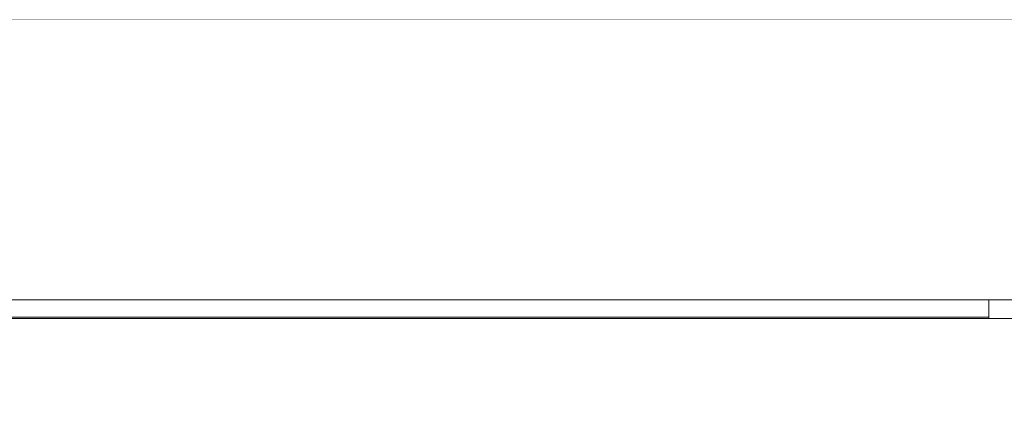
# Model space of a CAD drawing. Header units: millimetres. Extents: x -30280 to 309309, y -17460 to 4378.
# Tile 931 of 1056: x 251480 to 254294, y -11327 to -10160. Entities that reach past the tile are written whole.
import ezdxf

# ---------------------------------------------------------------- set-up
doc = ezdxf.new("R2010")
doc.units = ezdxf.units.MM
doc.header["$MEASUREMENT"] = 0
doc.linetypes.add('Wipeout_Contour', pattern=[1000, 0, -1000])
for name, color, linetype in [('10_ESTR_Fotjats', 7, 'Continuous'), ('Nuevo_07_CR_Cel Ras armstrong', 7, 'Continuous'), ('Nuevo_07_CR_Cel Ras pladur', 7, 'Continuous'), ('Nuevo_08_E_Envans secs', 7, 'Continuous')]:
    doc.layers.add(name, color=color, linetype=linetype)
for name, color, linetype, lineweight in [('10_ESTR_Fotjats_Pluma_Nº__1', 7, 'Continuous', 5), ('Nuevo_07_CR_Cel Ras armstrong_Pluma_Nº__1', 7, 'Continuous', 5), ('Nuevo_07_CR_Cel Ras pladur_Pluma_Nº__1', 7, 'Continuous', 5)]:
    doc.layers.add(name, color=color, linetype=linetype, lineweight=lineweight)
doc.layers.add('Nuevo_07_CR_Cel Ras pladur_Pluma_Nº__102', color=7, linetype='Continuous', lineweight=5, true_color=0xcccccc)

# ---------------------------------------------------------------- blocks, each defined once
blk = doc.blocks.new('Elem Sección_495_6', base_point=(235890.6, -13460))
at = {"layer": '10_ESTR_Fotjats_Pluma_Nº__1', "color": 7, "linetype": 'Continuous', "lineweight": 5}
blk.add_line((256472, -10160), (248976.3, -10160), dxfattribs=at)
blk = doc.blocks.new('Elem Sección_541_6', base_point=(235890.6, -13460))
at = {"color": 254, "linetype": 'Wipeout_Contour', "lineweight": 0, "ltscale": 1008154.820664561}
blk.add_wipeout([(248979.9, -10160), (248979.9, -10960), (254654.2, -10960), (254654.2, -10160)], dxfattribs=at).dxf.layer = 'Nuevo_08_E_Envans secs'
at = {"color": 254, "linetype": 'Wipeout_Contour', "lineweight": 0, "ltscale": 1517989.291840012}
blk.add_wipeout([(248979.9, -11360), (254508.6, -11360), (254508.6, -13458), (254654.2, -13458), (254654.2, -11013), (248979.9, -11013)], dxfattribs=at).dxf.layer = 'Nuevo_08_E_Envans secs'
blk = doc.blocks.new('Elem Sección_584_6', base_point=(235890.6, -13460))
at = {"layer": 'Nuevo_07_CR_Cel Ras pladur_Pluma_Nº__1', "color": 7, "linetype": 'Continuous', "lineweight": 5}
blk.add_line((254731.2, -10960), (254249.3, -10960), dxfattribs=at)
at = {"color": 254, "linetype": 'Wipeout_Contour', "lineweight": 0, "ltscale": 1008359.89047227}
blk.add_wipeout([(249449.3, -11013), (254249.3, -11013), (254249.3, -11010), (249449.3, -11010)], dxfattribs=at).dxf.layer = 'Nuevo_07_CR_Cel Ras pladur'
at = {"layer": 'Nuevo_07_CR_Cel Ras pladur_Pluma_Nº__1', "color": 7, "linetype": 'Continuous', "lineweight": 5}
for p, q in [((254249.3, -10960), (254249.3, -11010)), ((254249.3, -11010), (254249.3, -11013)), ((254731.2, -11013), (254249.3, -11013))]:
    blk.add_line(p, q, dxfattribs=at)
at = {"layer": 'Nuevo_07_CR_Cel Ras pladur_Pluma_Nº__102', "color": 254, "linetype": 'Continuous', "lineweight": 5, "true_color": 0xcccccc}
blk.add_line((249449.3, -11013), (254249.3, -11013), dxfattribs=at)
blk = doc.blocks.new('Elem Sección_585_6', base_point=(235890.6, -13460))
at = {"layer": 'Nuevo_07_CR_Cel Ras armstrong_Pluma_Nº__1', "color": 7, "linetype": 'Continuous', "lineweight": 5}
for p, q in [((254249.3, -10960), (253649.3, -10960)), ((254249.3, -11010), (253649.3, -11010))]:
    blk.add_line(p, q, dxfattribs=at)
blk = doc.blocks.new('Elem Sección_586_6', base_point=(235890.6, -13460))
at = {"layer": 'Nuevo_07_CR_Cel Ras armstrong_Pluma_Nº__1', "color": 7, "linetype": 'Continuous', "lineweight": 5}
for p, q in [((253649.3, -10960), (253049.3, -10960)), ((253649.3, -11010), (253049.3, -11010))]:
    blk.add_line(p, q, dxfattribs=at)
blk = doc.blocks.new('Elem Sección_587_6', base_point=(235890.6, -13460))
at = {"layer": 'Nuevo_07_CR_Cel Ras armstrong_Pluma_Nº__1', "color": 7, "linetype": 'Continuous', "lineweight": 5}
for p, q in [((253049.3, -10960), (252449.3, -10960)), ((253049.3, -11010), (252449.3, -11010))]:
    blk.add_line(p, q, dxfattribs=at)
blk = doc.blocks.new('Elem Sección_588_6', base_point=(235890.6, -13460))
at = {"layer": 'Nuevo_07_CR_Cel Ras armstrong_Pluma_Nº__1', "color": 7, "linetype": 'Continuous', "lineweight": 5}
for p, q in [((252449.3, -10960), (251849.3, -10960)), ((252449.3, -11010), (251849.3, -11010))]:
    blk.add_line(p, q, dxfattribs=at)
blk = doc.blocks.new('Elem Sección_589_6', base_point=(235890.6, -13460))
at = {"layer": 'Nuevo_07_CR_Cel Ras armstrong_Pluma_Nº__1', "color": 7, "linetype": 'Continuous', "lineweight": 5}
for p, q in [((251849.3, -10960), (251249.3, -10960)), ((251849.3, -11010), (251249.3, -11010))]:
    blk.add_line(p, q, dxfattribs=at)

msp = doc.modelspace()

# ---------------------------------------------------------------- block references
at = {"layer": '10_ESTR_Fotjats', "lineweight": 0}
msp.add_blockref('Elem Sección_495_6', (235890.6, -13460), dxfattribs=at)

# ---------------------------------------------------------------- next in the draw order: block references
at = {"layer": 'Nuevo_08_E_Envans secs', "lineweight": 0}
msp.add_blockref('Elem Sección_541_6', (235890.6, -13460), dxfattribs=at)

# ---------------------------------------------------------------- next in the draw order: block references
at = {"layer": 'Nuevo_07_CR_Cel Ras pladur', "lineweight": 0}
msp.add_blockref('Elem Sección_584_6', (235890.6, -13460), dxfattribs=at)

# ---------------------------------------------------------------- next in the draw order: block references
at = {"layer": 'Nuevo_07_CR_Cel Ras armstrong', "lineweight": 0}
for name in ['Elem Sección_589_6', 'Elem Sección_588_6', 'Elem Sección_587_6', 'Elem Sección_586_6', 'Elem Sección_585_6']:
    msp.add_blockref(name, (235890.6, -13460), dxfattribs=at)

doc.saveas('drawing.dxf')
